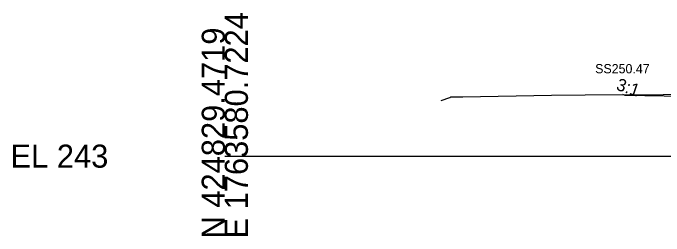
# Model space of a CAD drawing. Extents: x -26 to 3203, y -11010 to 4024.
# Drawn here: x 1974.3 to 2053.3, y 2492.9 to 2520 of the extents above; entities that cross this region are included whole.
import ezdxf

# ---------------------------------------------------------------- set-up
doc = ezdxf.new("R2010")
doc.units = 0
for name, color, linetype in [('Default', 7, 'Continuous'), ('Exist Cross Section Cell', 7, 'Continuous'), ('Exist XS Ground Line', 7, 'Continuous'), ('Prop CMT Slope Grass', 7, 'Continuous'), ('Prop XS Side Slope Text', 7, 'Continuous'), ('Prop XS SS Elevation Text', 7, 'Continuous'), ('Scratch_Level_0', 7, 'Continuous')]:
    doc.layers.add(name, color=color, linetype=linetype)

msp = doc.modelspace()

# ---------------------------------------------------------------- linework, layer by layer
at = {"layer": 'Exist Cross Section Cell'}
msp.add_line((2000, 2502.617), (2150, 2502.617), dxfattribs=at)
at = {"layer": 'Exist XS Ground Line'}
msp.add_lwpolyline([(2026.237, 2509.39), (2027.303, 2509.752), (2027.429, 2509.806), (2028.887, 2509.832), (2039.636, 2510.02), (2043.721, 2510.069), (2053.174, 2510.106), (2058.556, 2510.161)], dxfattribs=at)
msp.add_lwpolyline([(2026.237, 2509.39), (2027.303, 2509.752), (2027.429, 2509.806), (2028.887, 2509.832), (2039.636, 2510.02), (2043.721, 2510.069), (2053.174, 2510.106), (2058.556, 2510.161)], dxfattribs=at)
msp.add_lwpolyline([(2026.237, 2509.39), (2027.303, 2509.752), (2027.429, 2509.806), (2028.887, 2509.832), (2039.636, 2510.02), (2043.721, 2510.069), (2053.174, 2510.106), (2058.556, 2510.161)], dxfattribs=at)
msp.add_lwpolyline([(2026.237, 2509.39), (2027.303, 2509.752), (2027.429, 2509.806), (2028.887, 2509.832), (2039.636, 2510.02), (2043.721, 2510.069), (2053.174, 2510.106), (2058.556, 2510.161)], dxfattribs=at)
msp.add_lwpolyline([(2026.237, 2509.39), (2027.303, 2509.752), (2027.429, 2509.806), (2028.887, 2509.832), (2039.636, 2510.02), (2043.721, 2510.069), (2053.174, 2510.106), (2058.556, 2510.161)], dxfattribs=at)
at = {"layer": 'Prop CMT Slope Grass'}
msp.add_lwpolyline([(2058.043, 2509.807), (2048.543, 2509.997), (2048.274, 2510.087)], dxfattribs=at)

# ---------------------------------------------------------------- texts
at = {"layer": 'Default'}
msp.add_text('-', height=0.0001, dxfattribs=at).set_placement((2000, 2502.617))
at = {"layer": 'Exist Cross Section Cell'}
for s, p in [('E 1763580.7224', (2002.8, 2492.617)), ('N 424829.4719', (2000, 2492.617))]:
    msp.add_text(s, height=2.8, rotation=90, dxfattribs=at).set_placement(p)
msp.add_text('EL 243', height=2.8, dxfattribs=at).set_placement((1974, 2501.217))
at = {"layer": 'Prop XS Side Slope Text'}
msp.add_text('3:1', height=1.5, rotation=341.56507, dxfattribs=at).set_placement((2047.376, 2510.702))
at = {"layer": 'Prop XS SS Elevation Text'}
msp.add_text('SS250.47', height=1.125, dxfattribs=at).set_placement((2044.924, 2512.67))
at = {"layer": 'Scratch_Level_0'}
for s, p in [('Exterior Boundary', (2048.116, 2510.077)), ('LT_Slope_Cut', (2048.171, 2510.077)), ('LT_CSLP_Pnt', (2048.445, 2509.987))]:
    msp.add_text(s, height=0.02, dxfattribs=at).set_placement(p)

doc.saveas('drawing.dxf')
